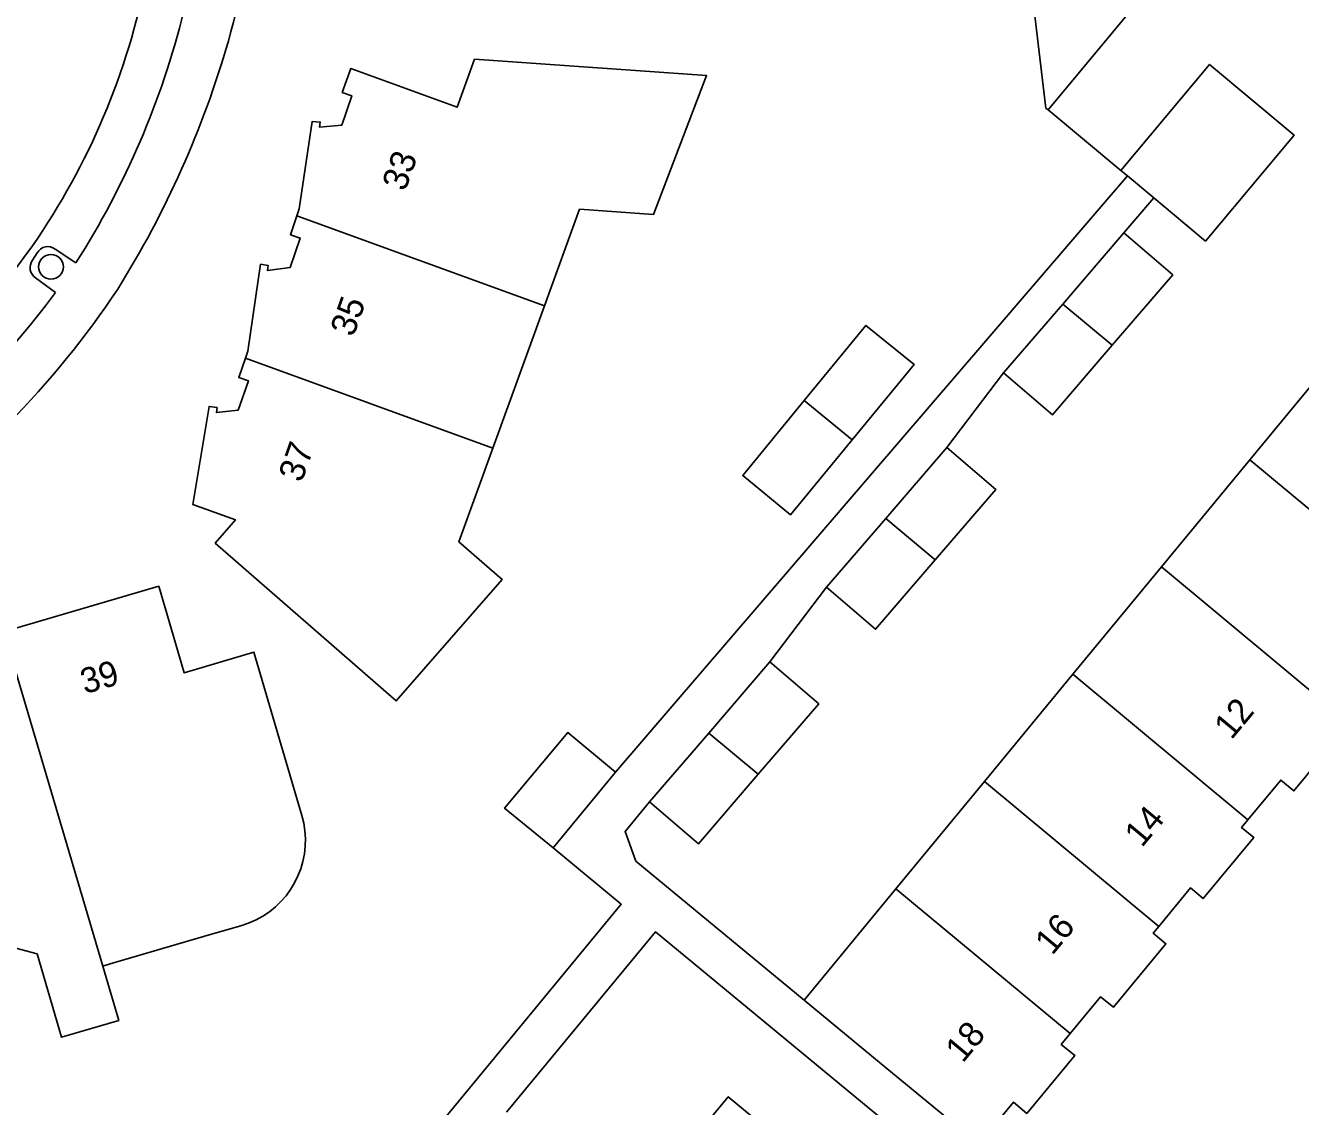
# Model space of a CAD drawing. Extents: x 162074 to 163034, y 381824 to 382557.
# Drawn here: x 162299.9 to 162350.3, y 382155.2 to 382197.9 of the extents above; entities that cross this region are included whole.
import ezdxf

# ---------------------------------------------------------------- set-up
doc = ezdxf.new("R2010")
doc.units = 0
for name, color, linetype in [('IMGEO_Boom', 7, 'Continuous'), ('IMGEO_Erf', 7, 'Continuous'), ('IMGEO_Hek', 7, 'Continuous'), ('IMGEO_Pand', 7, 'Continuous'), ('IMGEO_Pand_nummerreeks', 7, 'Continuous'), ('IMGEO_Rijbaan_lokaal_open', 7, 'Continuous'), ('IMGEO_Voetpad_open', 7, 'Continuous')]:
    doc.layers.add(name, color=color, linetype=linetype)

msp = doc.modelspace()

# ---------------------------------------------------------------- linework, layer by layer
at = {"layer": 'IMGEO_Boom'}
msp.add_circle((162300.871, 382188.38), 0.489, dxfattribs=at)
at = {"layer": 'IMGEO_Erf'}
msp.add_lwpolyline([(162343.2, 382192.197), (162340.319, 382194.587)], dxfattribs=at)
at = {"layer": 'IMGEO_Hek'}
msp.add_lwpolyline([(162343.2, 382192.197), (162340.319, 382194.587)], dxfattribs=at)
at = {"layer": 'IMGEO_Pand'}
for points in [[(162340.319, 382194.587), (162340.234, 382194.657), (162339.227, 382203.087)], [(162344.104, 382199.151), (162340.319, 382194.587)], [(162310.599, 382190.4), (162310.69, 382190.675), (162311.21, 382194.134), (162311.52, 382194.103), (162311.493, 382193.905), (162312.372, 382193.986), (162312.77, 382195.149), (162312.391, 382195.278), (162312.729, 382196.219), (162316.941, 382194.69), (162317.631, 382196.59), (162326.808, 382195.942), (162324.707, 382190.45), (162321.782, 382190.657), (162320.398, 382186.844)], [(162343.2, 382192.197), (162346.706, 382196.385), (162350.049, 382193.585), (162346.544, 382189.398), (162344.503, 382191.106)], [(162343.461, 382191.978), (162343.2, 382192.197)], [(162343.461, 382191.978), (162344.503, 382191.106)], [(162308.562, 382184.767), (162308.659, 382185.05), (162309.166, 382188.484), (162309.463, 382188.429), (162309.436, 382188.231), (162310.332, 382188.356), (162310.73, 382189.519), (162310.351, 382189.648), (162310.599, 382190.4)], [(162310.599, 382190.4), (162320.398, 382186.844)], [(162343.315, 382189.724), (162340.898, 382186.91)], [(162343.315, 382189.724), (162345.249, 382188.062), (162342.858, 382185.279)], [(162320.398, 382186.844), (162318.354, 382181.214)], [(162338.56, 382184.188), (162340.898, 382186.91)], [(162340.898, 382186.91), (162342.858, 382185.279)], [(162330.672, 382183.091), (162333.109, 382186.06), (162335.019, 382184.518), (162332.571, 382181.544)], [(162342.858, 382185.279), (162340.494, 382182.527), (162338.56, 382184.188)], [(162318.354, 382181.214), (162317.008, 382177.506), (162318.717, 382176.016), (162314.529, 382171.212), (162307.366, 382177.457), (162308.166, 382178.374), (162306.482, 382178.985), (162307.124, 382182.859), (162307.444, 382182.815), (162307.417, 382182.617), (162308.282, 382182.712), (162308.68, 382183.875), (162308.301, 382184.004), (162308.562, 382184.767)], [(162318.354, 382181.214), (162308.562, 382184.767)], [(162348.305, 382180.751), (162351.806, 382184.992)], [(162332.571, 382181.544), (162330.124, 382178.572), (162328.235, 382180.123), (162330.672, 382183.091)], [(162330.672, 382183.091), (162332.571, 382181.544)], [(162336.312, 382181.24), (162333.895, 382178.426)], [(162336.312, 382181.24), (162338.246, 382179.578), (162335.855, 382176.796)], [(162344.804, 382176.509), (162348.305, 382180.751)], [(162355.227, 382174.996), (162348.305, 382180.751)], [(162333.895, 382178.426), (162331.557, 382175.704)], [(162333.895, 382178.426), (162335.855, 382176.796)], [(162335.855, 382176.796), (162333.491, 382174.043), (162331.557, 382175.704)], [(162341.302, 382172.267), (162344.804, 382176.509)], [(162344.804, 382176.509), (162351.729, 382170.751)], [(162299.027, 382173.957), (162305.132, 382175.749), (162306.135, 382172.327), (162308.9, 382173.138), (162310.795, 382166.677), (162310.868, 382166.381), (162310.915, 382166.079), (162310.936, 382165.774), (162310.929, 382165.469), (162310.897, 382165.165), (162310.838, 382164.866), (162310.753, 382164.572), (162310.643, 382164.288), (162310.508, 382164.014), (162310.35, 382163.752), (162310.17, 382163.506), (162309.969, 382163.276), (162309.749, 382163.064), (162309.511, 382162.873), (162309.258, 382162.703), (162308.99, 382162.555), (162308.711, 382162.432), (162308.422, 382162.333), (162306.908, 382161.889), (162303.218, 382160.807), (162302.917, 382160.719)], [(162302.917, 382160.719), (162299.095, 382173.651)], [(162329.309, 382172.757), (162326.892, 382169.942)], [(162329.309, 382172.757), (162331.243, 382171.095), (162328.852, 382168.312)], [(162337.801, 382168.025), (162341.302, 382172.267)], [(162348.226, 382166.51), (162341.302, 382172.267)], [(162351.729, 382170.751), (162351.447, 382170.409), (162351.966, 382169.98), (162350.045, 382167.653), (162349.524, 382168.083), (162348.226, 382166.51)], [(162320.732, 382165.399), (162318.813, 382166.965), (162321.314, 382169.956), (162323.205, 382168.396)], [(162326.892, 382169.942), (162324.554, 382167.221)], [(162326.892, 382169.942), (162328.852, 382168.312)], [(162320.732, 382165.399), (162323.205, 382168.396)], [(162328.852, 382168.312), (162326.488, 382165.56), (162324.554, 382167.221)], [(162334.299, 382163.784), (162337.801, 382168.025)], [(162337.801, 382168.025), (162344.696, 382162.293)], [(162348.226, 382166.51), (162347.975, 382166.207), (162348.451, 382165.814), (162346.456, 382163.397), (162345.951, 382163.813), (162344.696, 382162.293)], [(162330.664, 382159.38), (162334.299, 382163.784)], [(162334.299, 382163.784), (162341.191, 382158.054)], [(162302.917, 382160.719), (162303.552, 382158.572), (162301.293, 382157.907), (162300.322, 382161.206), (162296.788, 382162.148), (162296.287, 382162.001)], [(162344.696, 382162.293), (162344.475, 382162.025), (162344.979, 382161.609), (162342.903, 382159.093), (162342.395, 382159.513), (162341.191, 382158.054)], [(162330.664, 382159.38), (162333.717, 382156.859), (162337.573, 382153.676)], [(162341.191, 382158.054), (162340.84, 382157.628), (162341.372, 382157.189), (162339.477, 382154.894), (162338.943, 382155.335), (162337.573, 382153.676)], [(162329.26, 382148.338), (162324.766, 382152.048), (162324.954, 382152.276), (162327.662, 382155.556), (162335.775, 382148.858), (162339.631, 382145.675), (162336.921, 382142.391), (162336.734, 382142.165)]]:
    msp.add_lwpolyline(points, dxfattribs=at)
at = {"layer": 'IMGEO_Rijbaan_lokaal_open'}
for centre, radius, start, end in [((162276.836, 382205.357), 28.351, 326.0304, 349.6366), ((162273.261, 382208.32), 32.974, 302.2242, 325.2311)]:
    msp.add_arc(centre, radius, start, end, dxfattribs=at)
at = {"layer": 'IMGEO_Voetpad_open'}
for points in [[(162323.205, 382168.396), (162343.461, 382191.978)], [(162344.503, 382191.106), (162343.315, 382189.724)], [(162300.135, 382188.648), (162300.33, 382188.928)], [(162301.035, 382189.076), (162301.859, 382188.541)], [(162301.052, 382187.362), (162300.259, 382187.939)], [(162338.56, 382184.188), (162336.312, 382181.24)], [(162331.557, 382175.704), (162329.309, 382172.757)], [(162324.554, 382167.221), (162323.58, 382166.041), (162324.004, 382164.877), (162330.664, 382159.38)], [(162311.357, 382148.541), (162323.43, 382163.172), (162320.732, 382165.399)], [(162344.282, 382145.986), (162324.785, 382162.075), (162318.898, 382154.941)]]:
    msp.add_lwpolyline(points, dxfattribs=at)
for centre, radius, start, end in [((162276.014, 382205.991), 33.037, 344.7523, 6.5095), ((162273.681, 382206.507), 33.418, 327.4781, 346.0871), ((162270.566, 382208.088), 38.849, 327.9914, 343.8811), ((162300.742, 382188.719), 0.462, 50.6256, 153.0862), ((162300.554, 382188.356), 0.511, 145.1536, 234.6871), ((162273.222, 382208.064), 34.685, 306.0315, 323.3558), ((162273.89, 382207.219), 35.585, 304.2832, 326.3417)]:
    msp.add_arc(centre, radius, start, end, dxfattribs=at)

# ---------------------------------------------------------------- texts
at = {"layer": 'IMGEO_Pand_nummerreeks'}
for s, rotation, p in [('33', 70.4225, (162314.881, 382191.331)), ('35', 70.4225, (162312.833, 382185.574)), ('37', 70.4225, (162310.786, 382179.817)), ('39', 16.3579, (162302.209, 382171.473)), ('12', 50.2589, (162347.571, 382169.642)), ('14', 50.2589, (162344.028, 382165.381)), ('16', 50.2589, (162340.483, 382161.118)), ('18', 50.2589, (162336.94, 382156.856))]:
    msp.add_text(s, height=1, rotation=rotation, dxfattribs=at).set_placement(p)

doc.saveas('drawing.dxf')
